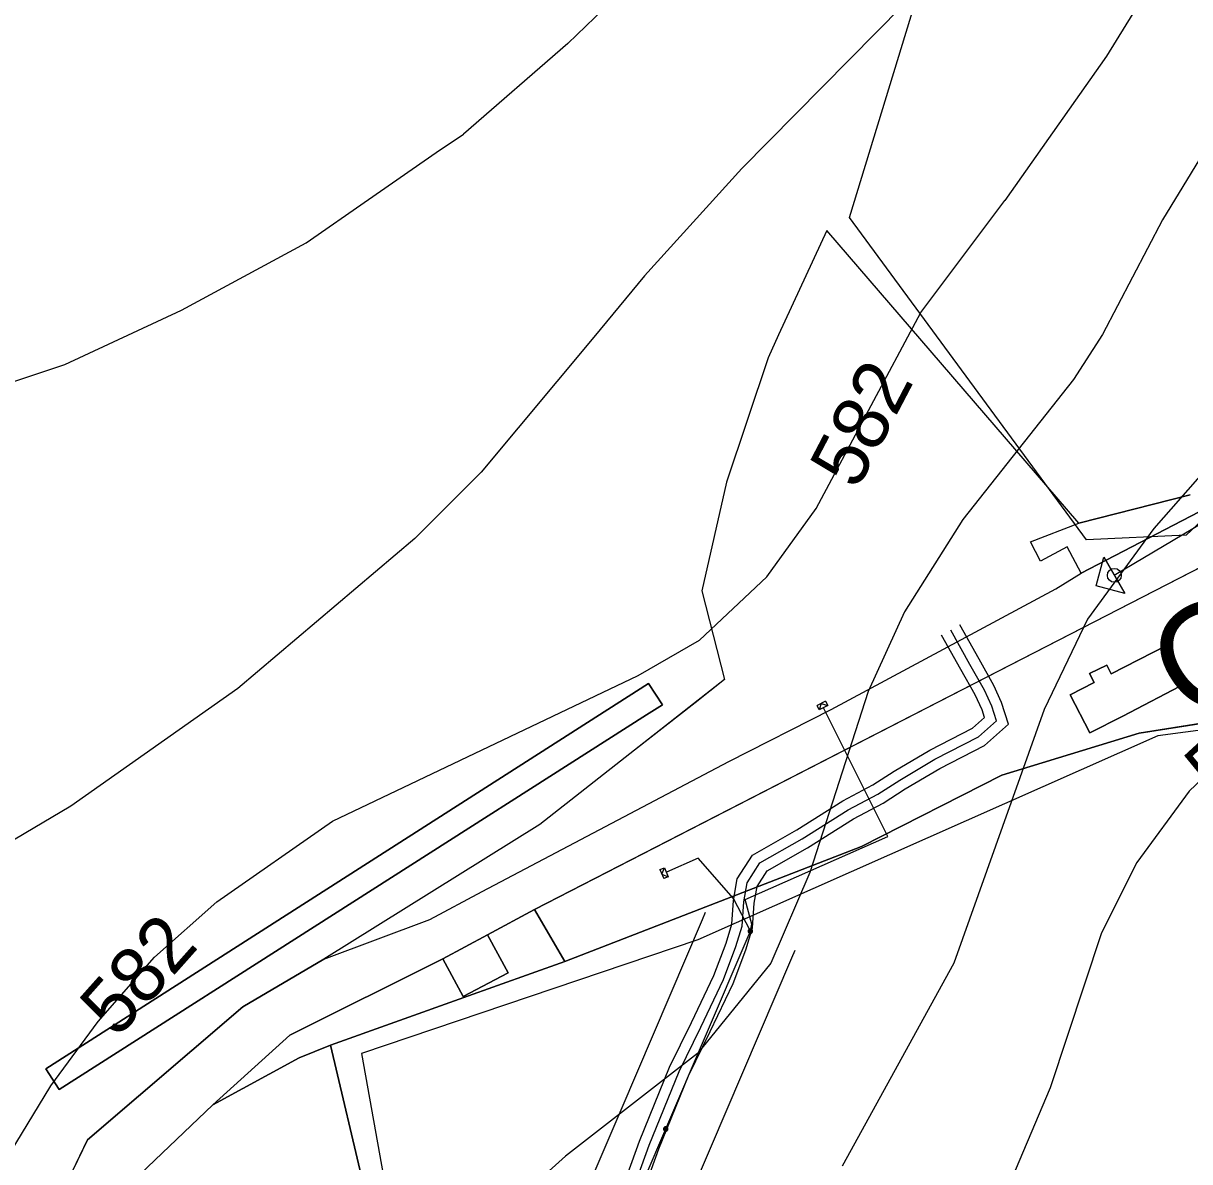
# Model space of a CAD drawing. Extents: x -709418 to -703832, y -1161719 to -1157826.
# Drawn here: x -707199.8 to -707032.1, y -1159678.3 to -1159514.6 of the extents above; entities that cross this region are included whole.
import ezdxf

# ---------------------------------------------------------------- set-up
doc = ezdxf.new("R2010")
doc.units = 0
for name, color, linetype in [('102_obvod PÚ', 7, 'Continuous'), ('106_zastavitelné plochy', 7, 'Continuous'), ('120_vrstevnice hlavní', 7, 'Continuous'), ('121_vrstevnice hlavní_popis', 7, 'Continuous'), ('122_vrstevnice základní', 7, 'Continuous'), ('206_TTP_KN', 7, 'Continuous'), ('208_vodní plocha_KN', 7, 'Continuous'), ('209_zastavěná plocha_KN', 7, 'Continuous'), ('210_ostatní plocha_KN', 7, 'Continuous'), ('301_polní cesta_stav', 7, 'Continuous'), ('302_polní cesta_stav_popis', 7, 'Continuous'), ('311_polní cesta_staničení', 7, 'Continuous'), ('708_el NN nadzemní a podzemní_ E.ON', 7, 'Continuous'), ('717_elektronická komunikace O2', 7, 'Continuous'), ('735_OP sítí TI', 7, 'Continuous'), ('Trasa-Hlavni  staniceni', 7, 'Continuous')]:
    doc.layers.add(name, color=color, linetype=linetype)

# ---------------------------------------------------------------- blocks, each defined once
blk = doc.blocks.new('Elektro - Implicitní$0$NN4601')
for points in [[(0.63, 0), (0.62, 0.07), (0.61, 0.13), (0.6, 0.2), (0.57, 0.26), (0.54, 0.32), (0.51, 0.37), (0.47, 0.42), (0.42, 0.47), (0.37, 0.51), (0.31, 0.55), (0.25, 0.58), (0.19, 0.6), (0.13, 0.62), (0.06, 0.63), (0, 0.63), (-0.07, 0.63), (-0.13, 0.62), (-0.2, 0.6), (-0.26, 0.58), (-0.32, 0.55), (-0.37, 0.51), (-0.42, 0.47), (-0.47, 0.42), (-0.51, 0.37), (-0.55, 0.32), (-0.58, 0.26), (-0.6, 0.2), (-0.62, 0.13), (-0.63, 0.07), (-0.63, 0), (-0.63, -0.07), (-0.62, -0.13), (-0.6, -0.19), (-0.58, -0.26), (-0.55, -0.31), (-0.51, -0.37), (-0.47, -0.42), (-0.42, -0.47), (-0.37, -0.51), (-0.32, -0.54), (-0.26, -0.57), (-0.2, -0.6), (-0.13, -0.62), (-0.07, -0.63), (0, -0.63), (0.06, -0.63), (0.13, -0.62), (0.19, -0.6), (0.25, -0.57), (0.31, -0.54), (0.37, -0.51), (0.42, -0.47), (0.47, -0.42), (0.51, -0.37), (0.54, -0.31), (0.57, -0.26), (0.6, -0.19), (0.61, -0.13), (0.62, -0.07), (0.63, 0)], [(0.47, 0), (0.47, 0.05), (0.46, 0.1), (0.45, 0.15), (0.43, 0.19), (0.41, 0.24), (0.38, 0.28), (0.35, 0.32), (0.31, 0.35), (0.28, 0.38), (0.23, 0.41), (0.19, 0.43), (0.14, 0.45), (0.1, 0.46), (0.05, 0.47), (0, 0.47), (-0.05, 0.47), (-0.1, 0.46), (-0.15, 0.45), (-0.19, 0.43), (-0.24, 0.41), (-0.28, 0.38), (-0.32, 0.35), (-0.35, 0.32), (-0.38, 0.28), (-0.41, 0.24), (-0.43, 0.19), (-0.45, 0.15), (-0.46, 0.1), (-0.47, 0.05), (-0.47, 0), (-0.47, -0.05), (-0.46, -0.1), (-0.45, -0.15), (-0.43, -0.19), (-0.41, -0.24), (-0.38, -0.28), (-0.35, -0.32), (-0.32, -0.35), (-0.28, -0.38), (-0.24, -0.41), (-0.19, -0.43), (-0.15, -0.45), (-0.1, -0.46), (-0.05, -0.47), (0, -0.47), (0.05, -0.47), (0.1, -0.46), (0.14, -0.45), (0.19, -0.43), (0.23, -0.41), (0.28, -0.38), (0.31, -0.35), (0.35, -0.32), (0.38, -0.28), (0.41, -0.24), (0.43, -0.19), (0.45, -0.15), (0.46, -0.1), (0.47, -0.05), (0.47, 0)], [(0.31, 0), (0.31, 0.03), (0.31, 0.07), (0.3, 0.1), (0.29, 0.13), (0.27, 0.16), (0.25, 0.19), (0.23, 0.21), (0.21, 0.23), (0.18, 0.26), (0.15, 0.27), (0.13, 0.29), (0.09, 0.3), (0.06, 0.31), (0.03, 0.31), (0, 0.32), (-0.04, 0.31), (-0.07, 0.31), (-0.1, 0.3), (-0.13, 0.29), (-0.16, 0.27), (-0.19, 0.26), (-0.21, 0.23), (-0.24, 0.21), (-0.26, 0.19), (-0.28, 0.16), (-0.29, 0.13), (-0.3, 0.1), (-0.31, 0.07), (-0.32, 0.03), (-0.32, 0), (-0.32, -0.03), (-0.31, -0.06), (-0.3, -0.1), (-0.29, -0.13), (-0.28, -0.16), (-0.26, -0.18), (-0.24, -0.21), (-0.21, -0.23), (-0.19, -0.25), (-0.16, -0.27), (-0.13, -0.29), (-0.1, -0.3), (-0.07, -0.31), (-0.04, -0.31), (0, -0.31), (0.03, -0.31), (0.06, -0.31), (0.09, -0.3), (0.13, -0.29), (0.15, -0.27), (0.18, -0.25), (0.21, -0.23), (0.23, -0.21), (0.25, -0.18), (0.27, -0.16), (0.29, -0.13), (0.3, -0.1), (0.31, -0.06), (0.31, -0.03), (0.31, 0)], [(0.15, 0), (0.15, 0.02), (0.15, 0.03), (0.15, 0.05), (0.14, 0.06), (0.13, 0.08), (0.13, 0.09), (0.11, 0.11), (0.1, 0.12), (0.09, 0.13), (0.08, 0.14), (0.06, 0.14), (0.05, 0.15), (0.03, 0.15), (0.01, 0.16), (0, 0.16), (-0.02, 0.16), (-0.04, 0.15), (-0.05, 0.15), (-0.07, 0.14), (-0.08, 0.14), (-0.09, 0.13), (-0.11, 0.12), (-0.12, 0.11), (-0.13, 0.09), (-0.14, 0.08), (-0.15, 0.06), (-0.15, 0.05), (-0.16, 0.03), (-0.16, 0.02), (-0.16, 0), (-0.16, -0.02), (-0.16, -0.03), (-0.15, -0.05), (-0.15, -0.06), (-0.14, -0.08), (-0.13, -0.09), (-0.12, -0.1), (-0.11, -0.12), (-0.09, -0.13), (-0.08, -0.14), (-0.07, -0.14), (-0.05, -0.15), (-0.04, -0.15), (-0.02, -0.16), (0, -0.16), (0.01, -0.16), (0.03, -0.15), (0.05, -0.15), (0.06, -0.14), (0.08, -0.14), (0.09, -0.13), (0.1, -0.12), (0.11, -0.1), (0.13, -0.09), (0.13, -0.08), (0.14, -0.06), (0.15, -0.05), (0.15, -0.03), (0.15, -0.02), (0.15, 0)]]:
    blk.add_lwpolyline(points)
blk = doc.blocks.new('Elektro - Implicitní$0$NN6301')
for points in [[(0, -0.7), (-0.7, 0)], [(-0.7, -0.7), (-0.7, 0), (0.7, 0), (0.7, -0.7)], [(-0.7, -0.7), (0.7, -0.7)], [(0, -0.7), (0.7, 0)]]:
    blk.add_lwpolyline(points)
blk = doc.blocks.new('_kolecko-HB')
blk.add_circle((0, 0.002), 0.5)

msp = doc.modelspace()

# ---------------------------------------------------------------- linework, layer by layer
at = {"layer": '102_obvod PÚ'}
msp.add_lwpolyline([(-707156.64, -1159649.18), (-707141.39, -1159643.49), (-707133.83, -1159639.49), (-707098.36, -1159620.79), (-707083.66, -1159613.3), (-707051.34, -1159595.93), (-707047.66, -1159593.7), (-707049.67, -1159589.93), (-707053.55, -1159591.98), (-707054.95, -1159589.17), (-707048.03, -1159586.53), (-707084.28, -1159544.42), (-707091.2, -1159559.41), (-707092.7, -1159562.76), (-707098.7, -1159580.6), (-707102.26, -1159596.23), (-707098.98, -1159609), (-707125.53, -1159629.84), (-707156.64, -1159649.18)], dxfattribs=at)
at = {"layer": '106_zastavitelné plochy'}
for points in [[(-707081, -1159542.58), (-707053.73, -1159453.31), (-707038.73, -1159372.22), (-707044.86, -1159314.98), (-707006, -1159306.12), (-706981.46, -1159408.34), (-706987.6, -1159458.77), (-707002.6, -1159535.09), (-706999.87, -1159572.57), (-707008.73, -1159578.02), (-707010.09, -1159567.12), (-707032.59, -1159588.24), (-707046.91, -1159588.92), (-707081, -1159542.58)], [(-707151.21, -1159662.76), (-707136.89, -1159742.49), (-707118.48, -1159735.68), (-707128.71, -1159751.35), (-707121.11, -1159758.88), (-707038.72, -1159728.18), (-707031.9, -1159722.05), (-707020.31, -1159696.15), (-706995.77, -1159611.65), (-707036.67, -1159617.1), (-707102.8, -1159646.41), (-707151.21, -1159662.76)]]:
    msp.add_lwpolyline(points, dxfattribs=at)
at = {"layer": '120_vrstevnice hlavní'}
for points in [[(-707031.99, -1159460.89), (-707038.99, -1159467.75), (-707041.85, -1159471.61), (-707050.56, -1159485.74), (-707060.33, -1159498.29), (-707069.45, -1159508.09), (-707096.49, -1159535.5)], [(-707096.49, -1159535.5), (-707110.49, -1159550.95), (-707117.79, -1159559.79), (-707133.98, -1159579.17), (-707143.53, -1159588.72), (-707168.99, -1159610.27), (-707193, -1159627.2), (-707219.9, -1159643.11), (-707233.79, -1159649.18), (-707244.2, -1159652.22), (-707255.2, -1159653.81), (-707274, -1159653.52), (-707281.52, -1159652.8), (-707307.56, -1159648.46), (-707321.44, -1159647.3), (-707328.39, -1159645.71), (-707349.22, -1159639.2), (-707367.59, -1159635.88)]]:
    msp.add_lwpolyline(points, dxfattribs=at)
msp.add_open_spline([(-707096.49, -1159535.5), (-707096.49, -1159535.5)], degree=1, dxfattribs=at)
at = {"layer": '122_vrstevnice základní'}
for points in [[(-706893.89, -1159302.78), (-706909.99, -1159318.6), (-706913.84, -1159323.03), (-706918.99, -1159330.46), (-706926.42, -1159343.89), (-706934.85, -1159365.6), (-706935.85, -1159377.03), (-706935.85, -1159393.03), (-706938.85, -1159406.75), (-706942.99, -1159415.89), (-706950.56, -1159427.61), (-706973.42, -1159455.75), (-706984.06, -1159473.45), (-706988.15, -1159481.26), (-707000.79, -1159480.88), (-707010.28, -1159499.04), (-707018.97, -1159515.02), (-707035.98, -1159542.9)], [(-707016.85, -1159398.03), (-707032.42, -1159415.89), (-707050.99, -1159432.18), (-707054.42, -1159435.75), (-707062.28, -1159445.75), (-707067.28, -1159455.61), (-707081.85, -1159476.32), (-707113.73, -1159510.01), (-707121.54, -1159517.53), (-707136.55, -1159530.6)], [(-707024.71, -1159488.04), (-707044.05, -1159519.36), (-707058.68, -1159540.12)], [(-707341.13, -1159513.26), (-707336.56, -1159518.43), (-707320.14, -1159544.75), (-707310.89, -1159556.32), (-707305.82, -1159561.53), (-707297.58, -1159568.04), (-707286.15, -1159574.4), (-707278.05, -1159577.15), (-707265.32, -1159578.6), (-707248.54, -1159578.6), (-707232.92, -1159573.68), (-707204.28, -1159567.17), (-707193.87, -1159563.7), (-707177.09, -1159555.89), (-707159.15, -1159546.2), (-707150.19, -1159539.98), (-707140.44, -1159533.2), (-707136.55, -1159530.6)], [(-707330.68, -1159683.57), (-707320.09, -1159678.68), (-707305.24, -1159677.97), (-707296.57, -1159679.12), (-707278.34, -1159683.03), (-707258.09, -1159690.26), (-707227.72, -1159703.28), (-707219.61, -1159706.17), (-707216.72, -1159706.61), (-707215.28, -1159706.03), (-707213.25, -1159701.83), (-707203.41, -1159679.7), (-707195.89, -1159667.41), (-707189.1, -1159658.15), (-707180.99, -1159648.89), (-707172.03, -1159640.94), (-707155.39, -1159629.37), (-707111.42, -1159608.39), (-707102.6, -1159603.33), (-707092.91, -1159594.22), (-707085.82, -1159584.38), (-707070.75, -1159556.21), (-707058.68, -1159540.13)], [(-707035.98, -1159542.9), (-707044.59, -1159559.38), (-707048.79, -1159565.87), (-707064.7, -1159585.97), (-707073.09, -1159599.28), (-707078.3, -1159610.71), (-707086.69, -1159636.74), (-707092.33, -1159649.76), (-707102.89, -1159662.78), (-707121.84, -1159677.53), (-707142.66, -1159696.19), (-707152.35, -1159706.61)], [(-707023.62, -1159571.8), (-707037.22, -1159587.28), (-707046.76, -1159600.29), (-707052.98, -1159613.31), (-707066, -1159649.76), (-707082.06, -1159678.98)], [(-707017.11, -1159610.71), (-707032.16, -1159625.03), (-707039.68, -1159635.3), (-707044.74, -1159645.42), (-707052.12, -1159667.7), (-707058.77, -1159683.32)]]:
    msp.add_lwpolyline(points, dxfattribs=at)
for points in [[(-707136.55, -1159530.6), (-707136.55, -1159530.6)], [(-707058.68, -1159540.13), (-707058.68, -1159540.12)], [(-707035.98, -1159542.9), (-707035.98, -1159542.9)]]:
    msp.add_open_spline(points, degree=1, dxfattribs=at)
at = {"layer": '206_TTP_KN'}
for p, q in [((-707039.33, -1159616.7), (-707000.08, -1159610.49)), ((-707059.07, -1159622.72), (-707039.33, -1159616.7)), ((-707079.3, -1159633), (-707059.07, -1159622.72)), ((-707121.96, -1159649.51), (-707079.3, -1159633)), ((-707136.49, -1159654.71), (-707121.96, -1159649.51)), ((-707155.64, -1159661.57), (-707136.49, -1159654.71)), ((-707160.17, -1159663.39), (-707155.64, -1159661.57)), ((-707155.64, -1159661.57), (-707138.56, -1159734.02)), ((-707138.56, -1159734.02), (-707155.64, -1159661.57)), ((-707172.57, -1159670.15), (-707160.17, -1159663.39)), ((-707188.7, -1159685.49), (-707172.57, -1159670.15))]:
    msp.add_line(p, q, dxfattribs=at)
for points in [[(-707031.99, -1159582.42), (-707048.03, -1159586.53), (-707084.28, -1159544.42), (-707091.2, -1159559.41), (-707092.7, -1159562.76), (-707098.7, -1159580.6), (-707102.26, -1159596.23), (-707098.98, -1159609), (-707103.22, -1159612.32), (-707111.93, -1159619.16), (-707125.53, -1159629.84), (-707156.64, -1159649.18), (-707168.28, -1159656.03), (-707190.61, -1159675.16), (-707197.11, -1159688.65)], [(-707196.62, -1159664.94), (-707194.69, -1159667.93), (-707110.19, -1159614.08), (-707107.92, -1159612.63), (-707108.93, -1159611.08), (-707109.92, -1159609.56), (-707196.62, -1159664.94)]]:
    msp.add_lwpolyline(points, dxfattribs=at)
at = {"layer": '208_vodní plocha_KN'}
for p, q in [((-707196.62, -1159664.94), (-707109.92, -1159609.56)), ((-707109.92, -1159609.56), (-707108.93, -1159611.08)), ((-707108.93, -1159611.08), (-707107.92, -1159612.63)), ((-707110.19, -1159614.08), (-707194.69, -1159667.93)), ((-707107.92, -1159612.63), (-707110.19, -1159614.08)), ((-707194.69, -1159667.93), (-707196.62, -1159664.94))]:
    msp.add_line(p, q, dxfattribs=at)
at = {"layer": '209_zastavěná plocha_KN'}
for p, q in [((-707043.34, -1159608.18), (-707035.41, -1159604.08)), ((-707035.41, -1159604.08), (-707032.54, -1159609.46)), ((-707046.5, -1159608.13), (-707044, -1159606.92)), ((-707044, -1159606.92), (-707043.34, -1159608.18)), ((-707045.81, -1159609.42), (-707046.5, -1159608.13)), ((-707049.25, -1159611.19), (-707045.81, -1159609.42)), ((-707032.54, -1159609.46), (-707041.69, -1159614.26)), ((-707046.43, -1159616.65), (-707049.25, -1159611.19)), ((-707041.69, -1159614.26), (-707046.43, -1159616.65)), ((-707139.48, -1159649.13), (-707133.07, -1159645.7)), ((-707133.07, -1159645.7), (-707130.11, -1159651.15)), ((-707136.58, -1159654.54), (-707139.48, -1159649.13)), ((-707130.11, -1159651.15), (-707136.58, -1159654.54))]:
    msp.add_line(p, q, dxfattribs=at)
at = {"layer": '210_ostatní plocha_KN'}
for p, q in [((-707047.66, -1159593.7), (-707011.37, -1159574.81)), ((-707011.37, -1159574.81), (-707047.66, -1159593.7)), ((-707001.1, -1159577.73), (-707126.29, -1159642.07)), ((-707048.03, -1159586.53), (-707031.99, -1159582.42)), ((-707054.95, -1159589.17), (-707048.03, -1159586.53)), ((-707053.55, -1159591.98), (-707054.95, -1159589.17)), ((-707049.67, -1159589.93), (-707053.55, -1159591.98)), ((-707047.66, -1159593.7), (-707049.67, -1159589.93)), ((-707051.34, -1159595.93), (-707047.66, -1159593.7)), ((-707083.66, -1159613.3), (-707051.34, -1159595.93)), ((-707098.36, -1159620.79), (-707083.66, -1159613.3)), ((-707133.83, -1159639.49), (-707098.36, -1159620.79)), ((-707141.39, -1159643.49), (-707133.83, -1159639.49)), ((-707126.29, -1159642.07), (-707133.07, -1159645.7)), ((-707133.07, -1159645.7), (-707126.29, -1159642.07)), ((-707126.29, -1159642.07), (-707121.96, -1159649.51)), ((-707156.64, -1159649.18), (-707141.39, -1159643.49)), ((-707133.07, -1159645.7), (-707139.48, -1159649.13)), ((-707130.11, -1159651.15), (-707133.07, -1159645.7)), ((-707168.28, -1159656.03), (-707156.64, -1159649.18)), ((-707139.48, -1159649.13), (-707161.53, -1159660.13)), ((-707161.53, -1159660.13), (-707139.48, -1159649.13)), ((-707139.48, -1159649.13), (-707136.58, -1159654.54)), ((-707136.58, -1159654.54), (-707130.11, -1159651.15)), ((-707121.96, -1159649.51), (-707136.49, -1159654.71)), ((-707190.61, -1159675.16), (-707168.28, -1159656.03)), ((-707136.49, -1159654.71), (-707155.64, -1159661.57)), ((-707161.53, -1159660.13), (-707172.57, -1159670.15)), ((-707172.57, -1159670.15), (-707161.53, -1159660.13)), ((-707155.64, -1159661.57), (-707160.17, -1159663.39)), ((-707160.17, -1159663.39), (-707172.57, -1159670.15)), ((-707172.57, -1159670.15), (-707188.7, -1159685.49)), ((-707197.11, -1159688.65), (-707190.61, -1159675.16))]:
    msp.add_line(p, q, dxfattribs=at)
for points in [[(-707126.29, -1159642.07), (-707001.1, -1159577.73), (-706999.32, -1159600.53), (-707000.08, -1159610.49), (-707039.33, -1159616.7), (-707059.07, -1159622.72), (-707079.3, -1159633), (-707121.96, -1159649.51), (-707126.29, -1159642.07)], [(-707049.25, -1159611.19), (-707046.43, -1159616.65), (-707041.69, -1159614.26), (-707032.54, -1159609.46), (-707035.41, -1159604.08), (-707043.34, -1159608.18), (-707044, -1159606.92), (-707046.5, -1159608.13), (-707045.81, -1159609.42), (-707049.25, -1159611.19)]]:
    msp.add_lwpolyline(points, dxfattribs=at)
at = {"layer": '301_polní cesta_stav'}
msp.add_lwpolyline([(-706996.39, -1159566.45), (-707042.91, -1159594.01)], dxfattribs=at)
at = {"layer": '311_polní cesta_staničení'}
msp.add_lwpolyline([(-707041.41, -1159596.61), (-707045.51, -1159595.52), (-707044.42, -1159591.42), (-707041.41, -1159596.61)], dxfattribs=at)
at = {"layer": '708_el NN nadzemní a podzemní_ E.ON'}
for points in [[(-707095.26, -1159645.17), (-707095.06, -1159644.17), (-707096.02, -1159640.63), (-707075.47, -1159631.54), (-707084.73, -1159613.04)], [(-707095.26, -1159645.17), (-707097.7, -1159640.48), (-707102.78, -1159634.66), (-707107.35, -1159636.69)], [(-707160.23, -1159778.05), (-707143.97, -1159758.94), (-707131.79, -1159730.5), (-707119.61, -1159702.05), (-707107.44, -1159673.61), (-707095.73, -1159646.26), (-707095.26, -1159645.17)]]:
    msp.add_lwpolyline(points, dxfattribs=at)
at = {"layer": '717_elektronická komunikace O2'}
for points in [[(-707114.24, -1159688.14), (-707109.81, -1159675.92), (-707105.52, -1159665.35), (-707102.38, -1159658.96), (-707099.14, -1159652.12), (-707097.33, -1159647.38), (-707096.44, -1159644.43), (-707096.19, -1159640.96), (-707095.72, -1159638.2), (-707093.9, -1159635.36), (-707087.82, -1159631.9), (-707081.2, -1159627.71), (-707076.91, -1159625.45), (-707073.77, -1159623.44), (-707068.72, -1159620.46), (-707062.44, -1159617.21), (-707059.85, -1159614.95), (-707060.54, -1159612.81), (-707061.57, -1159610.51), (-707063.68, -1159606.82), (-707066.44, -1159601.87)], [(-707061.57, -1159610.51), (-707063.68, -1159606.82)], [(-707076.91, -1159625.45), (-707073.77, -1159623.44)]]:
    msp.add_lwpolyline(points, dxfattribs=at)
at = {"layer": '735_OP sítí TI'}
for points in [[(-707112.84, -1159688.69), (-707108.41, -1159676.46), (-707104.15, -1159665.96), (-707101.03, -1159659.61), (-707097.76, -1159652.71), (-707095.91, -1159647.86), (-707094.96, -1159644.7), (-707094.7, -1159641.14), (-707094.29, -1159638.75), (-707092.84, -1159636.48), (-707087.05, -1159633.19), (-707080.45, -1159629.01), (-707076.15, -1159626.75), (-707072.98, -1159624.72), (-707067.99, -1159621.77), (-707061.59, -1159618.46), (-707058.12, -1159615.43), (-707059.14, -1159612.27), (-707060.23, -1159609.83), (-707062.37, -1159606.08), (-707065.13, -1159601.14)], [(-707115.64, -1159687.59), (-707111.21, -1159675.38), (-707106.89, -1159664.74), (-707103.73, -1159658.31), (-707100.52, -1159651.53), (-707098.75, -1159646.9), (-707097.92, -1159644.16), (-707097.68, -1159640.78), (-707097.15, -1159637.65), (-707094.96, -1159634.24), (-707088.59, -1159630.61), (-707081.95, -1159626.41), (-707077.67, -1159624.15), (-707074.56, -1159622.16), (-707069.45, -1159619.15), (-707063.29, -1159615.96), (-707061.58, -1159614.47), (-707061.94, -1159613.35), (-707062.91, -1159611.19), (-707064.99, -1159607.56), (-707067.75, -1159602.6)], [(-707165.56, -1159773.51), (-707149.99, -1159755.21), (-707138.23, -1159727.74), (-707126.05, -1159699.3), (-707113.87, -1159670.86), (-707102.16, -1159643.51), (-707101.7, -1159642.42)], [(-707154.9, -1159782.59), (-707137.95, -1159762.67), (-707125.36, -1159733.25), (-707113.18, -1159704.81), (-707101, -1159676.37), (-707089.29, -1159649.02), (-707088.82, -1159647.92)]]:
    msp.add_lwpolyline(points, dxfattribs=at)

# ---------------------------------------------------------------- block references
at = {"layer": '708_el NN nadzemní a podzemní_ E.ON'}
for p, rotation in [((-707084.73, -1159613.04), -152.25468067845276), ((-707107.35, -1159636.69), -67.66181943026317)]:
    msp.add_blockref('Elektro - Implicitní$0$NN6301', p, dxfattribs=dict(at, rotation=rotation))
for p, xscale, yscale, rotation in [((-707095.26, -1159645.17), 0.49999999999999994, 0.4999999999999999, 66.82092219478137), ((-707107.44, -1159673.61), 0.4999999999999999, 0.5, 66.82092220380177)]:
    msp.add_blockref('Elektro - Implicitní$0$NN4601', p, dxfattribs=dict(at, xscale=xscale, yscale=yscale, rotation=rotation))
at = {"layer": 'Trasa-Hlavni  staniceni', "xscale": 1.999999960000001, "yscale": 1.999999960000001, "rotation": -149.35562658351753}
msp.add_blockref('_kolecko-HB', (-707042.91, -1159594.01), dxfattribs=at)

# ---------------------------------------------------------------- texts
at = {"layer": '121_vrstevnice hlavní_popis'}
for s, rotation, p in [('582', 62.4024, (-707079.94, -1159581.9)), ('588', 42.6351, (-707028.09, -1159626.42)), ('582', 48.3133, (-707186.34, -1159660.71))]:
    msp.add_text(s, height=8, rotation=rotation, dxfattribs=at).set_placement(p)
at = {"layer": '302_polní cesta_stav_popis'}
msp.add_text('C5', height=15, rotation=33.4598, dxfattribs=at).set_placement((-707031.32, -1159615.9))
at = {"layer": 'Trasa-Hlavni  staniceni'}
msp.add_text('0,1', height=0.000000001, rotation=30.6444, dxfattribs=at).set_placement((-707033.89, -1159607.27))

doc.saveas('drawing.dxf')
